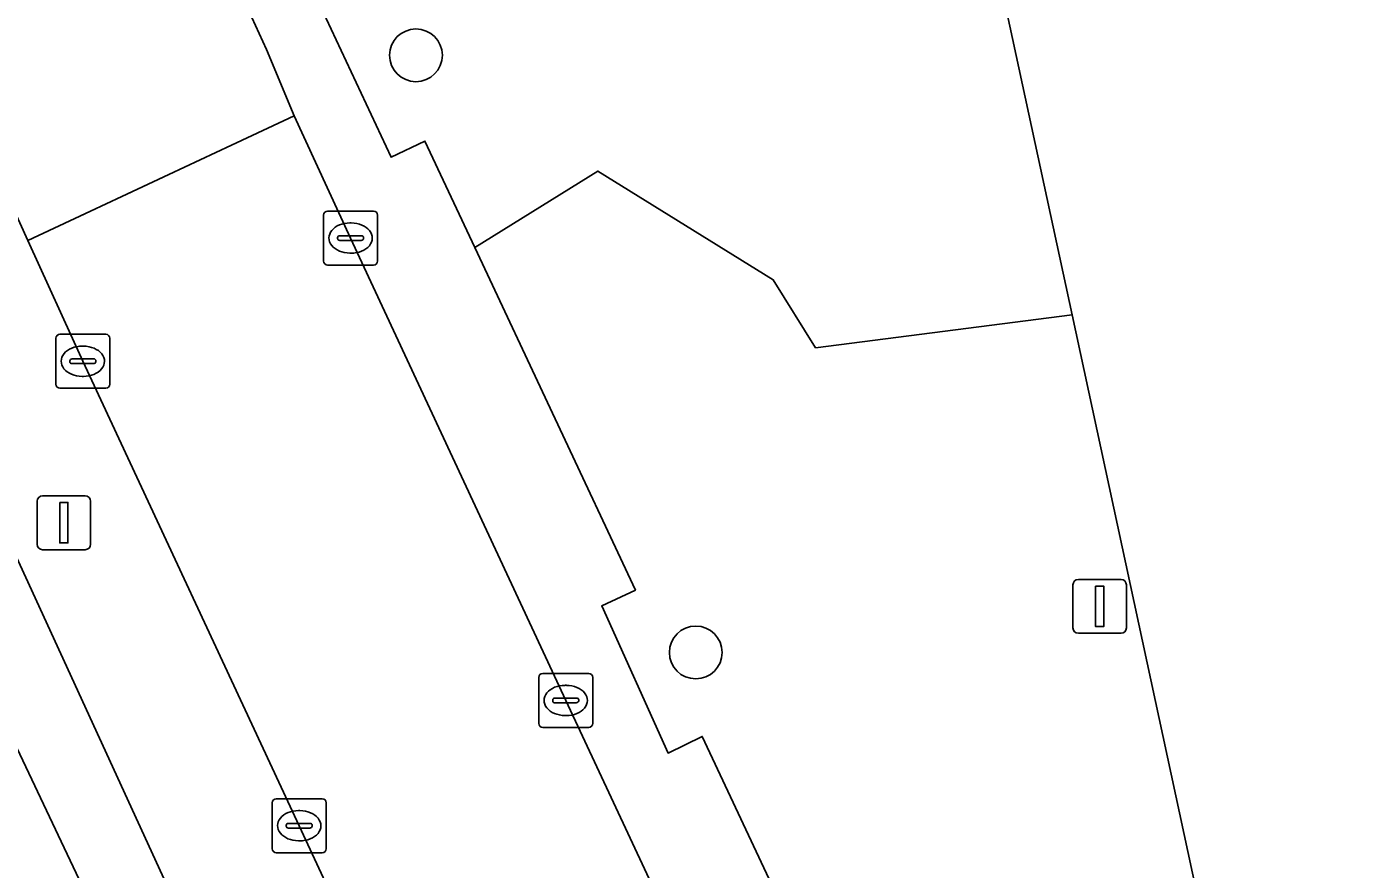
# Model space of a CAD drawing. Extents: x 160030 to 160839, y 385325 to 386450.
# Drawn here: x 160563.39 to 160588.28, y 385895.84 to 385911.46 of the extents above; entities that cross this region are included whole.
import ezdxf

# ---------------------------------------------------------------- set-up
doc = ezdxf.new("R2010")
doc.units = 0
for name, color, linetype in [('IMGEO_Boom', 7, 'Continuous'), ('IMGEO_Groenvoorziening', 7, 'Continuous'), ('IMGEO_Kolk', 7, 'Continuous'), ('IMGEO_Lichtmast', 7, 'Continuous'), ('IMGEO_Parkeervlak_open', 7, 'Continuous'), ('IMGEO_Rijbaan_lokaal_open', 7, 'Continuous'), ('IMGEO_Voetpad_halfverhard', 7, 'Continuous'), ('IMGEO_Voetpad_open', 7, 'Continuous')]:
    doc.layers.add(name, color=color, linetype=linetype)

msp = doc.modelspace()

# ---------------------------------------------------------------- linework, layer by layer
at = {"layer": 'IMGEO_Boom'}
for centre in [(160570.599, 385910.93), (160575.784, 385899.861)]:
    msp.add_circle(centre, 0.489, dxfattribs=at)
at = {"layer": 'IMGEO_Groenvoorziening'}
for points in [[(160569.036, 385913.108), (160569.23, 385912.559), (160569.353, 385912.303), (160568.748, 385912.014), (160570.138, 385909.039), (160570.766, 385909.34), (160571.69, 385907.368), (160573.971, 385908.783), (160577.221, 385906.771), (160578.005, 385905.509), (160582.761, 385906.119), (160580.218, 385917.914)], [(160572.058, 385879.623), (160571.96, 385879.583), (160561.392, 385901.906), (160561.039, 385901.737)]]:
    msp.add_lwpolyline(points, dxfattribs=at)
for points in [[(160568.436, 385896.65), (160564.426, 385905.259), (160563.408, 385907.496), (160562.904, 385908.603), (160560.564, 385907.353), (160573.062, 385880.106), (160575.555, 385881.338), (160575.066, 385882.398), (160574.109, 385884.426)], [(160582.761, 385906.119), (160578.005, 385905.509), (160577.221, 385906.771), (160573.971, 385908.783), (160571.69, 385907.368), (160574.666, 385901.017), (160574.043, 385900.723), (160575.273, 385897.997), (160575.904, 385898.304), (160580.193, 385889.171), (160585.986, 385891.157)]]:
    msp.add_lwpolyline(points, close=True, dxfattribs=at)
at = {"layer": 'IMGEO_Kolk'}
for p, q in [((160568.887, 385907.117), (160568.887, 385907.969)), ((160568.962, 385908.043), (160569.814, 385908.043)), ((160569.888, 385907.969), (160569.888, 385907.117)), ((160569.189, 385907.586), (160569.587, 385907.586)), ((160569.375, 385907.823), (160569.4, 385907.823)), ((160569.146, 385907.537), (160569.146, 385907.549)), ((160569.584, 385907.5), (160569.186, 385907.5)), ((160569.63, 385907.549), (160569.63, 385907.537)), ((160569.398, 385907.263), (160569.373, 385907.263)), ((160569.814, 385907.043), (160568.962, 385907.043)), ((160563.925, 385904.833), (160563.925, 385905.685)), ((160564, 385905.759), (160564.852, 385905.759)), ((160564.926, 385905.685), (160564.926, 385904.833)), ((160564.413, 385905.539), (160564.438, 385905.539)), ((160564.184, 385905.253), (160564.184, 385905.265)), ((160564.622, 385905.216), (160564.224, 385905.216)), ((160564.227, 385905.302), (160564.625, 385905.302)), ((160564.668, 385905.265), (160564.668, 385905.253)), ((160564.436, 385904.979), (160564.411, 385904.979)), ((160564.852, 385904.759), (160564, 385904.759)), ((160572.874, 385898.546), (160572.874, 385899.398)), ((160572.949, 385899.472), (160573.801, 385899.472)), ((160573.875, 385899.398), (160573.875, 385898.546)), ((160573.362, 385899.252), (160573.387, 385899.252)), ((160573.133, 385898.966), (160573.133, 385898.978)), ((160573.571, 385898.929), (160573.173, 385898.929)), ((160573.176, 385899.015), (160573.574, 385899.015)), ((160573.617, 385898.978), (160573.617, 385898.966)), ((160573.385, 385898.692), (160573.36, 385898.692)), ((160573.801, 385898.472), (160572.949, 385898.472)), ((160568.01, 385897.15), (160568.862, 385897.15)), ((160567.935, 385896.224), (160567.935, 385897.076)), ((160568.423, 385896.93), (160568.448, 385896.93)), ((160568.936, 385897.076), (160568.936, 385896.224)), ((160568.194, 385896.644), (160568.194, 385896.656)), ((160568.237, 385896.693), (160568.635, 385896.693)), ((160568.678, 385896.656), (160568.678, 385896.644)), ((160568.632, 385896.607), (160568.234, 385896.607)), ((160568.862, 385896.15), (160568.01, 385896.15)), ((160568.446, 385896.37), (160568.421, 385896.37))]:
    msp.add_line(p, q, dxfattribs=at)
for points in [[(160568.887, 385907.117), (160568.887, 385907.969)], [(160568.962, 385908.043), (160569.814, 385908.043)], [(160569.888, 385907.969), (160569.888, 385907.117)], [(160569.814, 385907.043), (160568.962, 385907.043)], [(160563.925, 385904.833), (160563.925, 385905.685)], [(160564, 385905.759), (160564.852, 385905.759)], [(160564.926, 385905.685), (160564.926, 385904.833)], [(160564.852, 385904.759), (160564, 385904.759)], [(160572.874, 385898.546), (160572.874, 385899.398)], [(160572.949, 385899.472), (160573.801, 385899.472)], [(160573.875, 385899.398), (160573.875, 385898.546)], [(160573.801, 385898.472), (160572.949, 385898.472)], [(160568.01, 385897.15), (160568.862, 385897.15)], [(160567.935, 385896.224), (160567.935, 385897.076)], [(160568.936, 385897.076), (160568.936, 385896.224)], [(160568.862, 385896.15), (160568.01, 385896.15)]]:
    msp.add_lwpolyline(points, dxfattribs=at)
for centre, radius, start, end in [((160568.964, 385907.967), 0.0765, 91.552, 178.448), ((160568.964, 385907.967), 0.0765, 91.552, 178.448), ((160569.812, 385907.967), 0.0765, 1.552, 88.448), ((160569.812, 385907.967), 0.0765, 1.552, 88.448), ((160569.186, 385907.546), 0.0403, 85.8775, 175.7526), ((160569.591, 385907.548), 0.0386, 1.7309, 96.639), ((160569.183, 385907.536), 0.0366, 178.938, 274.7102), ((160569.587, 385907.543), 0.043, 264.8664, 352.4533), ((160568.964, 385907.119), 0.0765, 181.552, 268.448), ((160568.964, 385907.119), 0.0765, 181.552, 268.448), ((160569.812, 385907.119), 0.0765, 271.552, 358.448), ((160569.812, 385907.119), 0.0765, 271.552, 358.448), ((160564.002, 385905.683), 0.0765, 91.552, 178.448), ((160564.002, 385905.683), 0.0765, 91.552, 178.448), ((160564.85, 385905.683), 0.0765, 1.552, 88.448), ((160564.85, 385905.683), 0.0765, 1.552, 88.448), ((160564.224, 385905.262), 0.0403, 85.8775, 175.7526), ((160564.221, 385905.252), 0.0366, 178.938, 274.7102), ((160564.625, 385905.259), 0.043, 264.8664, 352.4533), ((160564.629, 385905.264), 0.0386, 1.7309, 96.639), ((160564.002, 385904.835), 0.0765, 181.552, 268.448), ((160564.002, 385904.835), 0.0765, 181.552, 268.448), ((160564.85, 385904.835), 0.0765, 271.552, 358.448), ((160564.85, 385904.835), 0.0765, 271.552, 358.448), ((160572.951, 385899.396), 0.0765, 91.552, 178.448), ((160572.951, 385899.396), 0.0765, 91.552, 178.448), ((160573.799, 385899.396), 0.0765, 1.552, 88.448), ((160573.799, 385899.396), 0.0765, 1.552, 88.448), ((160573.173, 385898.975), 0.0403, 85.8775, 175.7526), ((160573.17, 385898.965), 0.0366, 178.938, 274.7102), ((160573.574, 385898.972), 0.043, 264.8664, 352.4533), ((160573.578, 385898.977), 0.0386, 1.7309, 96.639), ((160572.951, 385898.548), 0.0765, 181.552, 268.448), ((160572.951, 385898.548), 0.0765, 181.552, 268.448), ((160573.799, 385898.548), 0.0765, 271.552, 358.448), ((160573.799, 385898.548), 0.0765, 271.552, 358.448), ((160568.012, 385897.074), 0.0765, 91.552, 178.448), ((160568.012, 385897.074), 0.0765, 91.552, 178.448), ((160568.86, 385897.074), 0.0765, 1.552, 88.448), ((160568.86, 385897.074), 0.0765, 1.552, 88.448), ((160568.234, 385896.653), 0.0403, 85.8775, 175.7526), ((160568.231, 385896.643), 0.0366, 178.938, 274.7102), ((160568.635, 385896.65), 0.043, 264.8664, 352.4533), ((160568.639, 385896.655), 0.0386, 1.7309, 96.639), ((160568.012, 385896.226), 0.0765, 181.552, 268.448), ((160568.012, 385896.226), 0.0765, 181.552, 268.448), ((160568.86, 385896.226), 0.0765, 271.552, 358.448), ((160568.86, 385896.226), 0.0765, 271.552, 358.448)]:
    msp.add_arc(centre, radius, start, end, dxfattribs=at)
for centre, major_axis, ratio, start_param, end_param in [((160569.374, 385907.543), (-0.387, 0.002), 0.722429, 4.712389, 7.853982), ((160569.399, 385907.543), (-0.39, 0.002), 0.717154, 1.570796, 4.712389), ((160564.412, 385905.259), (-0.387, 0.002), 0.722429, 4.712389, 7.853982), ((160564.437, 385905.259), (-0.39, 0.002), 0.717154, 1.570796, 4.712389), ((160573.361, 385898.972), (-0.387, 0.002), 0.722429, 4.712389, 7.853982), ((160573.386, 385898.972), (-0.39, 0.002), 0.717154, 1.570796, 4.712389), ((160568.422, 385896.65), (-0.387, 0.002), 0.722429, 4.712389, 7.853982), ((160568.447, 385896.65), (-0.39, 0.002), 0.717154, 1.570796, 4.712389)]:
    msp.add_ellipse(centre, major_axis=major_axis, ratio=ratio, start_param=start_param, end_param=end_param, dxfattribs=at)
at = {"layer": 'IMGEO_Lichtmast'}
for p, q in [((160563.579, 385901.866), (160563.579, 385902.666)), ((160563.579, 385902.666), (160563.579, 385901.866)), ((160563.679, 385902.766), (160564.469, 385902.766)), ((160564.469, 385902.766), (160563.679, 385902.766)), ((160564.569, 385902.666), (160564.569, 385901.866)), ((160564.569, 385901.866), (160564.569, 385902.666)), ((160564.469, 385901.766), (160563.679, 385901.766)), ((160563.679, 385901.766), (160564.469, 385901.766)), ((160582.776, 385900.316), (160582.776, 385901.116)), ((160582.776, 385901.116), (160582.776, 385900.316)), ((160582.876, 385901.216), (160583.666, 385901.216)), ((160583.666, 385901.216), (160582.876, 385901.216)), ((160583.766, 385901.116), (160583.766, 385900.316)), ((160583.766, 385900.316), (160583.766, 385901.116)), ((160583.666, 385900.216), (160582.876, 385900.216)), ((160582.876, 385900.216), (160583.666, 385900.216))]:
    msp.add_line(p, q, dxfattribs=at)
for points in [[(160563.999, 385902.641), (160564.149, 385902.641), (160564.149, 385901.891), (160563.999, 385901.891), (160563.999, 385902.641)], [(160583.196, 385901.091), (160583.346, 385901.091), (160583.346, 385900.341), (160583.196, 385900.341), (160583.196, 385901.091)]]:
    msp.add_lwpolyline(points, dxfattribs=at)
for centre, start, end in [((160563.679, 385902.666), 90, 180), ((160563.679, 385902.666), 90, 180), ((160564.469, 385902.666), 0, 90), ((160564.469, 385902.666), 360, 90), ((160563.679, 385901.866), 180, 270), ((160563.679, 385901.866), 180, 270), ((160564.469, 385901.866), 270, 0), ((160564.469, 385901.866), 270, 0), ((160582.876, 385901.116), 90, 180), ((160582.876, 385901.116), 90, 180), ((160583.666, 385901.116), 0, 90), ((160583.666, 385901.116), 360, 90), ((160582.876, 385900.316), 180, 270), ((160582.876, 385900.316), 180, 270), ((160583.666, 385900.316), 270, 0), ((160583.666, 385900.316), 270, 0)]:
    msp.add_arc(centre, 0.1, start, end, dxfattribs=at)
at = {"layer": 'IMGEO_Parkeervlak_open'}
msp.add_lwpolyline([(160579.655, 385920.414), (160580.218, 385917.914), (160582.761, 385906.119), (160585.986, 385891.157), (160588.283, 385880.499)], dxfattribs=at)
at = {"layer": 'IMGEO_Rijbaan_lokaal_open'}
msp.add_lwpolyline([(160560.156, 385927.586), (160559.7, 385928.508), (160554.701, 385926.179), (160554.717, 385926.143), (160555.142, 385925.253), (160555.644, 385924.162), (160560.674, 385913.37), (160562.904, 385908.603), (160563.408, 385907.496), (160568.341, 385909.809), (160567.828, 385911.038), (160567.288, 385912.232)], dxfattribs=at)
msp.add_lwpolyline([(160569.388, 385907.543), (160568.341, 385909.809), (160563.408, 385907.496), (160564.426, 385905.259), (160568.436, 385896.65), (160574.109, 385884.426), (160575.066, 385882.398), (160580.017, 385884.788), (160579.075, 385886.779), (160573.375, 385898.972)], close=True, dxfattribs=at)
at = {"layer": 'IMGEO_Voetpad_halfverhard'}
for points in [[(160573.062, 385880.106), (160560.564, 385907.353), (160562.904, 385908.603), (160560.674, 385913.37), (160558.262, 385912.41), (160553.227, 385923.032), (160555.644, 385924.162), (160555.142, 385925.253), (160552.616, 385924.196), (160548.608, 385932.831), (160535.256, 385961.592), (160534.131, 385964.067), (160536.586, 385965.192), (160536.135, 385966.169), (160533.576, 385965.213), (160527.548, 385978.211), (160529.965, 385979.431), (160529.491, 385980.516), (160526.976, 385979.395), (160522.096, 385989.817), (160513.363, 386008.464)], [(160512.25, 386008.129), (160518.544, 385994.56), (160519.707, 385992.051), (160520.974, 385989.32), (160520.982, 385989.303), (160525.829, 385978.853), (160534.011, 385961.278), (160552.385, 385921.729), (160557.493, 385910.733), (160559.214, 385907.028), (160560.188, 385904.724), (160559.719, 385904.451), (160561.039, 385901.737), (160561.392, 385901.906), (160571.96, 385879.583)]]:
    msp.add_lwpolyline(points, dxfattribs=at)
at = {"layer": 'IMGEO_Voetpad_open'}
for points in [[(160580.193, 385889.171), (160575.904, 385898.304), (160575.273, 385897.997), (160574.043, 385900.723), (160574.666, 385901.017), (160571.69, 385907.368), (160570.766, 385909.34), (160570.138, 385909.039), (160568.748, 385912.014), (160569.353, 385912.303), (160569.23, 385912.559), (160569.036, 385913.108)], [(160567.288, 385912.232), (160567.828, 385911.038), (160568.341, 385909.809), (160569.388, 385907.543), (160573.375, 385898.972), (160579.075, 385886.779), (160580.017, 385884.788), (160582.153, 385880.188)]]:
    msp.add_lwpolyline(points, dxfattribs=at)

doc.saveas('drawing.dxf')
